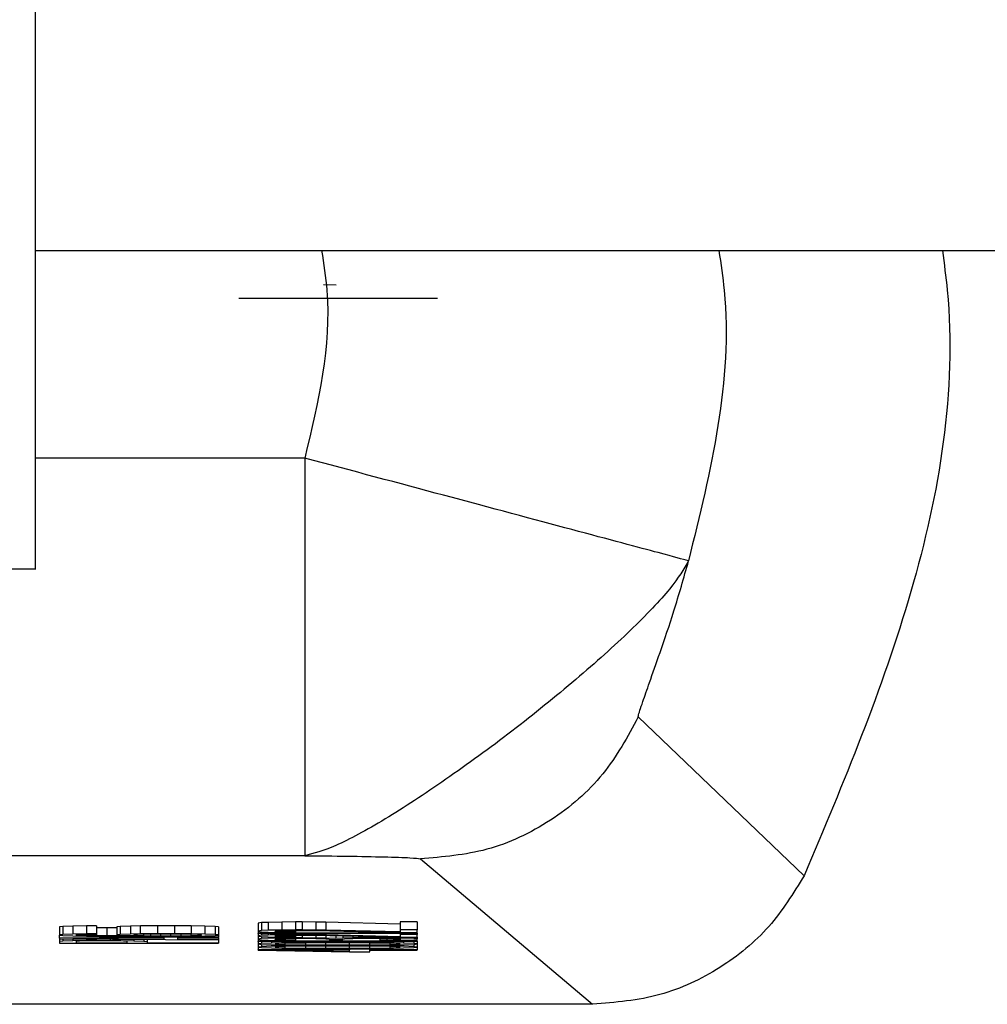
# Model space of a CAD drawing. Header units: inches. Extents: x 170 to 312, y 215 to 248.
# Tile 394 of 529: x 250.2452 to 250.2752, y 243.2266 to 243.2571. Entities that reach past the tile are written whole.
import ezdxf

# ---------------------------------------------------------------- set-up
doc = ezdxf.new("R2010")
doc.units = ezdxf.units.IN
doc.header["$LTSCALE"] = 0.25
doc.header["$MEASUREMENT"] = 0
doc.layers.add('MOTOR LH', color=7, linetype='Continuous')

msp = doc.modelspace()

# ---------------------------------------------------------------- linework, layer by layer
at = {"layer": 'MOTOR LH'}
for p, q in [((250.245719, 243.249959), (250.28018, 243.24996)), ((250.255034, 243.248889), (250.254641, 243.248901)), ((250.258175, 243.24848), (250.252024, 243.248479)), ((250.254064, 243.24354), (250.245732, 243.24354)), ((250.254064, 243.24354), (250.254065, 243.23124)), ((250.243819, 243.240116), (250.245744, 243.240117)), ((250.26952, 243.230623), (250.264387, 243.235532)), ((250.254065, 243.23124), (250.215253, 243.23124)), ((250.257644, 243.231146), (250.262971, 243.226645)), ((250.253773, 243.229192), (250.253355, 243.229189)), ((250.253983, 243.229192), (250.253773, 243.229192)), ((250.253773, 243.229192), (250.253773, 243.228946)), ((250.254402, 243.229189), (250.253983, 243.229192)), ((250.253983, 243.229192), (250.253983, 243.228946)), ((250.257543, 243.229192), (250.257019, 243.229192)), ((250.257019, 243.229192), (250.257019, 243.228946)), ((250.257543, 243.229192), (250.257543, 243.228946)), ((250.246575, 243.22905), (250.24647, 243.229039)), ((250.24647, 243.229039), (250.24647, 243.228793)), ((250.246889, 243.229062), (250.246575, 243.22905)), ((250.246575, 243.22905), (250.246575, 243.228804)), ((250.247308, 243.229069), (250.246889, 243.229062)), ((250.246889, 243.229062), (250.246889, 243.228816)), ((250.247622, 243.229071), (250.247308, 243.229069)), ((250.247308, 243.229069), (250.247308, 243.228823)), ((250.247622, 243.229071), (250.247622, 243.228825)), ((250.247936, 243.229007), (250.247622, 243.229009)), ((250.24825, 243.229006), (250.247936, 243.229007)), ((250.247936, 243.229007), (250.247936, 243.228761)), ((250.248355, 243.229053), (250.24825, 243.229041)), ((250.24825, 243.229041), (250.24825, 243.228795)), ((250.248669, 243.229064), (250.248355, 243.229053)), ((250.248355, 243.229053), (250.248355, 243.228807)), ((250.248983, 243.229071), (250.248669, 243.229064)), ((250.248669, 243.229064), (250.248669, 243.228818)), ((250.249507, 243.229075), (250.248983, 243.229071)), ((250.248983, 243.228825), (250.248983, 243.229071)), ((250.25003, 243.229075), (250.249507, 243.229075)), ((250.249507, 243.229075), (250.249507, 243.228829)), ((250.250554, 243.229071), (250.25003, 243.229075)), ((250.25003, 243.229075), (250.25003, 243.228829)), ((250.250972, 243.229064), (250.250554, 243.229071)), ((250.250554, 243.229071), (250.250554, 243.228825)), ((250.251287, 243.229053), (250.250972, 243.229064)), ((250.250972, 243.229064), (250.250972, 243.228818)), ((250.251391, 243.229041), (250.251287, 243.229053)), ((250.251287, 243.229053), (250.251287, 243.228807)), ((250.251391, 243.229041), (250.251391, 243.228795)), ((250.252726, 243.229171), (250.252622, 243.229157)), ((250.252622, 243.229157), (250.252622, 243.228911)), ((250.252726, 243.228925), (250.252622, 243.228911)), ((250.252622, 243.228911), (250.252622, 243.228902)), ((250.252622, 243.228902), (250.252726, 243.228886)), ((250.252622, 243.228902), (250.252622, 243.228845)), ((250.252936, 243.22918), (250.252726, 243.229171)), ((250.252726, 243.229171), (250.252726, 243.228925)), ((250.252936, 243.228934), (250.252726, 243.228925)), ((250.253355, 243.229189), (250.252936, 243.22918)), ((250.252936, 243.22918), (250.252936, 243.228934)), ((250.253355, 243.228943), (250.252936, 243.228934)), ((250.253145, 243.228909), (250.25325, 243.228921)), ((250.253145, 243.2289), (250.253145, 243.228909)), ((250.25325, 243.228889), (250.253145, 243.2289)), ((250.25325, 243.228921), (250.253459, 243.228927)), ((250.25325, 243.228921), (250.25325, 243.228889)), ((250.253459, 243.228882), (250.25325, 243.228889)), ((250.253355, 243.229189), (250.253355, 243.228943)), ((250.253773, 243.228946), (250.253355, 243.228943)), ((250.253459, 243.228927), (250.253773, 243.228932)), ((250.253459, 243.228927), (250.253459, 243.228882)), ((250.253983, 243.228946), (250.253773, 243.228946)), ((250.253773, 243.228932), (250.253983, 243.228932)), ((250.253773, 243.228932), (250.253773, 243.228877)), ((250.254402, 243.228943), (250.253983, 243.228946)), ((250.253983, 243.228932), (250.254402, 243.228927)), ((250.254716, 243.229185), (250.254402, 243.229189)), ((250.254402, 243.229189), (250.254402, 243.228943)), ((250.254716, 243.228939), (250.254402, 243.228943)), ((250.254402, 243.228927), (250.257019, 243.228864)), ((250.257019, 243.229128), (250.254716, 243.229185)), ((250.254716, 243.229185), (250.254716, 243.228939)), ((250.257019, 243.228882), (250.254716, 243.228939)), ((250.257543, 243.228946), (250.257019, 243.228946)), ((250.257019, 243.228946), (250.257019, 243.228882)), ((250.257543, 243.228864), (250.257543, 243.228946)), ((250.246575, 243.228804), (250.24647, 243.228793)), ((250.24647, 243.228793), (250.24647, 243.228784)), ((250.24647, 243.228784), (250.246575, 243.228772)), ((250.24647, 243.228693), (250.24647, 243.228784)), ((250.251391, 243.228729), (250.24647, 243.228693)), ((250.24647, 243.228693), (250.24647, 243.228675)), ((250.24647, 243.228675), (250.251391, 243.228638)), ((250.24647, 243.228675), (250.24647, 243.22859)), ((250.246575, 243.228602), (250.24647, 243.22859)), ((250.24647, 243.22859), (250.24647, 243.228536)), ((250.246889, 243.228816), (250.246575, 243.228804)), ((250.246575, 243.228772), (250.246889, 243.228761)), ((250.246575, 243.228674), (250.246575, 243.228602)), ((250.246889, 243.228611), (250.246575, 243.228602)), ((250.247308, 243.228823), (250.246889, 243.228816)), ((250.246889, 243.228761), (250.247308, 243.228754)), ((250.249716, 243.228704), (250.246889, 243.228684)), ((250.246889, 243.228684), (250.249716, 243.228663)), ((250.246889, 243.228671), (250.246889, 243.228611)), ((250.247308, 243.228618), (250.246889, 243.228611)), ((250.246994, 243.228795), (250.247098, 243.228802)), ((250.246994, 243.228782), (250.246994, 243.228795)), ((250.247098, 243.228775), (250.246994, 243.228782)), ((250.247098, 243.228599), (250.246994, 243.228593)), ((250.246994, 243.228593), (250.246994, 243.228549)), ((250.247098, 243.228802), (250.247308, 243.228809)), ((250.247098, 243.228802), (250.247098, 243.228775)), ((250.247308, 243.228768), (250.247098, 243.228775)), ((250.247308, 243.228604), (250.247098, 243.228599)), ((250.247622, 243.228825), (250.247308, 243.228823)), ((250.247308, 243.228809), (250.247622, 243.228813)), ((250.247308, 243.228809), (250.247308, 243.228768)), ((250.247622, 243.228763), (250.247308, 243.228768)), ((250.247308, 243.228754), (250.247831, 243.22875)), ((250.247308, 243.228668), (250.247308, 243.228618)), ((250.247622, 243.22862), (250.247308, 243.228618)), ((250.247622, 243.228606), (250.247308, 243.228604)), ((250.247622, 243.228813), (250.247622, 243.228825)), ((250.247622, 243.228813), (250.247622, 243.228763)), ((250.247936, 243.228761), (250.247622, 243.228763)), ((250.247622, 243.22862), (250.247622, 243.228666)), ((250.247622, 243.22862), (250.248041, 243.22862)), ((250.247936, 243.228606), (250.247622, 243.228606)), ((250.247831, 243.22875), (250.248564, 243.228747)), ((250.248564, 243.228759), (250.247936, 243.228761)), ((250.24825, 243.228604), (250.247936, 243.228606)), ((250.248041, 243.228663), (250.248041, 243.22862)), ((250.248041, 243.22862), (250.248355, 243.228618)), ((250.248355, 243.228807), (250.24825, 243.228795)), ((250.24825, 243.228795), (250.24825, 243.228784)), ((250.24825, 243.228784), (250.248355, 243.228772)), ((250.248459, 243.228599), (250.24825, 243.228604)), ((250.248669, 243.228818), (250.248355, 243.228807)), ((250.248355, 243.228772), (250.248774, 243.228759)), ((250.248355, 243.228661), (250.248355, 243.228618)), ((250.248355, 243.228618), (250.248774, 243.228611)), ((250.248564, 243.228593), (250.248459, 243.228599)), ((250.248564, 243.228766), (250.248564, 243.228759)), ((250.248774, 243.228759), (250.248564, 243.228759)), ((250.248564, 243.228747), (250.249297, 243.228747)), ((250.248564, 243.228549), (250.248564, 243.228593)), ((250.248983, 243.228825), (250.248669, 243.228818)), ((250.248878, 243.228804), (250.248774, 243.228798)), ((250.248774, 243.228798), (250.248774, 243.228782)), ((250.248774, 243.228782), (250.248878, 243.228775)), ((250.248774, 243.228658), (250.248774, 243.228611)), ((250.248774, 243.228611), (250.249088, 243.228602)), ((250.249088, 243.228811), (250.248878, 243.228804)), ((250.248878, 243.228775), (250.248878, 243.228804)), ((250.248878, 243.228775), (250.249088, 243.228768)), ((250.249507, 243.228829), (250.248983, 243.228825)), ((250.249297, 243.228816), (250.249088, 243.228811)), ((250.249088, 243.228768), (250.249088, 243.228811)), ((250.249088, 243.228768), (250.249297, 243.228763)), ((250.249088, 243.228655), (250.249088, 243.228602)), ((250.249088, 243.228602), (250.249192, 243.22859)), ((250.249192, 243.228654), (250.249192, 243.22859)), ((250.249192, 243.22859), (250.249192, 243.228549)), ((250.249611, 243.228818), (250.249297, 243.228816)), ((250.249297, 243.228763), (250.249297, 243.228816)), ((250.249297, 243.228763), (250.249611, 243.228761)), ((250.249297, 243.228747), (250.25003, 243.22875)), ((250.25003, 243.228829), (250.249507, 243.228829)), ((250.249925, 243.228818), (250.249611, 243.228818)), ((250.249611, 243.228761), (250.249611, 243.228818)), ((250.249611, 243.228761), (250.249925, 243.228761)), ((250.249716, 243.228663), (250.249716, 243.228704)), ((250.250239, 243.228816), (250.249925, 243.228818)), ((250.249925, 243.228761), (250.249925, 243.228818)), ((250.249925, 243.228761), (250.250239, 243.228763)), ((250.250554, 243.228825), (250.25003, 243.228829)), ((250.25003, 243.22875), (250.250554, 243.228754)), ((250.250135, 243.228706), (250.251391, 243.228716)), ((250.250135, 243.228661), (250.250135, 243.228706)), ((250.251391, 243.228652), (250.250135, 243.228661)), ((250.250554, 243.228811), (250.250239, 243.228816)), ((250.250239, 243.228763), (250.250239, 243.228816)), ((250.250239, 243.228763), (250.250554, 243.228768)), ((250.250972, 243.228818), (250.250554, 243.228825)), ((250.250763, 243.228804), (250.250554, 243.228811)), ((250.250554, 243.228768), (250.250554, 243.228811)), ((250.250554, 243.228768), (250.250763, 243.228775)), ((250.250554, 243.228754), (250.250972, 243.228761)), ((250.250868, 243.228798), (250.250763, 243.228804)), ((250.250763, 243.228775), (250.250763, 243.228804)), ((250.250763, 243.228775), (250.250868, 243.228782)), ((250.250868, 243.228782), (250.250868, 243.228798)), ((250.251287, 243.228807), (250.250972, 243.228818)), ((250.250972, 243.228761), (250.251287, 243.228773)), ((250.251391, 243.228795), (250.251287, 243.228807)), ((250.251287, 243.228773), (250.251391, 243.228784)), ((250.251391, 243.228784), (250.251391, 243.228795)), ((250.251391, 243.228784), (250.251391, 243.228729)), ((250.251391, 243.228716), (250.251391, 243.228729)), ((250.251391, 243.228716), (250.251391, 243.228652)), ((250.251391, 243.228638), (250.251391, 243.228652)), ((250.251391, 243.228638), (250.251391, 243.228549)), ((250.257543, 243.228845), (250.252622, 243.228845)), ((250.252622, 243.228832), (250.252622, 243.228845)), ((250.253355, 243.228818), (250.252622, 243.228832)), ((250.252622, 243.228832), (250.252622, 243.228766)), ((250.252726, 243.228779), (250.252622, 243.228766)), ((250.252622, 243.228766), (250.252622, 243.228757)), ((250.252622, 243.228757), (250.252726, 243.228741)), ((250.252622, 243.228757), (250.252622, 243.228661)), ((250.252726, 243.228677), (250.252622, 243.228661)), ((250.252622, 243.228661), (250.252622, 243.228656)), ((250.252622, 243.228656), (250.252726, 243.228641)), ((250.252622, 243.228656), (250.252622, 243.2286)), ((250.252622, 243.228586), (250.252622, 243.2286)), ((250.257543, 243.2286), (250.252622, 243.2286)), ((250.253355, 243.228572), (250.252622, 243.228586)), ((250.252622, 243.228586), (250.252622, 243.228513)), ((250.252726, 243.228886), (250.252936, 243.228877)), ((250.252726, 243.22883), (250.252726, 243.228779)), ((250.252936, 243.228788), (250.252726, 243.228779)), ((250.252726, 243.228741), (250.252936, 243.228732)), ((250.252726, 243.228741), (250.252726, 243.228677)), ((250.252936, 243.228686), (250.252726, 243.228677)), ((250.252726, 243.228641), (250.252936, 243.228631)), ((250.252726, 243.228584), (250.252726, 243.228527)), ((250.252936, 243.228877), (250.253355, 243.228868)), ((250.252936, 243.228826), (250.252936, 243.228788)), ((250.253355, 243.228798), (250.252936, 243.228788)), ((250.252936, 243.228732), (250.253355, 243.228722)), ((250.252936, 243.228732), (250.252936, 243.228686)), ((250.253355, 243.228695), (250.252936, 243.228686)), ((250.252936, 243.228631), (250.253355, 243.228622)), ((250.253145, 243.228763), (250.25325, 243.228775)), ((250.253145, 243.228754), (250.253145, 243.228763)), ((250.25325, 243.228743), (250.253145, 243.228754)), ((250.253145, 243.228663), (250.25325, 243.228675)), ((250.253145, 243.228654), (250.253145, 243.228663)), ((250.25325, 243.228643), (250.253145, 243.228654)), ((250.25325, 243.228775), (250.253459, 243.228782)), ((250.25325, 243.228775), (250.25325, 243.228743)), ((250.253459, 243.228736), (250.25325, 243.228743)), ((250.25325, 243.228675), (250.253459, 243.228682)), ((250.25325, 243.228675), (250.25325, 243.228643)), ((250.253459, 243.228636), (250.25325, 243.228643)), ((250.253355, 243.228868), (250.253773, 243.228866)), ((250.254192, 243.228818), (250.253355, 243.228818)), ((250.253355, 243.228818), (250.253355, 243.228798)), ((250.253773, 243.2288), (250.253355, 243.228798)), ((250.253355, 243.228722), (250.253773, 243.22872)), ((250.253355, 243.228722), (250.253355, 243.228695)), ((250.253773, 243.228697), (250.253355, 243.228695)), ((250.253355, 243.228622), (250.253773, 243.22862)), ((250.253773, 243.228877), (250.253459, 243.228882)), ((250.257543, 243.228832), (250.253459, 243.228832)), ((250.253459, 243.228832), (250.254192, 243.228818)), ((250.253459, 243.228782), (250.253773, 243.228786)), ((250.253459, 243.228782), (250.253459, 243.228736)), ((250.253773, 243.228732), (250.253459, 243.228736)), ((250.253459, 243.228682), (250.253773, 243.228686)), ((250.253459, 243.228682), (250.253459, 243.228636)), ((250.253773, 243.228631), (250.253459, 243.228636)), ((250.257543, 243.228586), (250.253459, 243.228586)), ((250.253459, 243.228586), (250.254192, 243.228572)), ((250.253773, 243.228866), (250.253773, 243.228877)), ((250.253773, 243.228818), (250.253773, 243.2288)), ((250.253983, 243.2288), (250.253773, 243.2288)), ((250.253773, 243.228786), (250.253983, 243.228786)), ((250.253773, 243.228786), (250.253773, 243.228732)), ((250.253773, 243.22872), (250.253773, 243.228732)), ((250.253773, 243.22872), (250.253773, 243.228697)), ((250.253983, 243.228697), (250.253773, 243.228697)), ((250.253773, 243.228686), (250.253983, 243.228686)), ((250.253773, 243.228686), (250.253773, 243.228631)), ((250.253773, 243.22862), (250.253773, 243.228631)), ((250.253983, 243.228818), (250.253983, 243.2288)), ((250.254402, 243.228798), (250.253983, 243.2288)), ((250.253983, 243.228786), (250.254402, 243.228782)), ((250.253983, 243.228786), (250.253983, 243.228697)), ((250.254402, 243.228695), (250.253983, 243.228697)), ((250.253983, 243.228686), (250.254402, 243.228682)), ((250.254192, 243.228832), (250.254192, 243.228818)), ((250.254192, 243.228586), (250.254192, 243.228572)), ((250.254402, 243.228832), (250.254402, 243.228798)), ((250.254716, 243.228793), (250.254402, 243.228798)), ((250.254402, 243.228782), (250.257019, 243.228718)), ((250.254402, 243.228782), (250.254402, 243.228695)), ((250.254716, 243.228691), (250.254402, 243.228695)), ((250.254402, 243.228682), (250.254611, 243.228677)), ((250.254611, 243.228677), (250.25482, 243.228663)), ((250.254611, 243.228586), (250.254611, 243.228554)), ((250.254716, 243.228832), (250.254716, 243.228793)), ((250.257019, 243.228736), (250.254716, 243.228793)), ((250.254716, 243.228774), (250.254716, 243.228691)), ((250.25503, 243.228682), (250.254716, 243.228691)), ((250.25482, 243.228663), (250.25482, 243.228654)), ((250.25482, 243.228654), (250.255239, 243.228654)), ((250.25503, 243.228766), (250.25503, 243.228682)), ((250.255239, 243.228693), (250.25503, 243.228682)), ((250.255239, 243.228761), (250.255239, 243.228693)), ((250.255553, 243.228697), (250.255239, 243.228693)), ((250.255239, 243.228663), (250.255344, 243.228677)), ((250.255239, 243.228654), (250.255239, 243.228663)), ((250.255344, 243.228677), (250.255553, 243.228684)), ((250.255553, 243.228754), (250.255553, 243.228697)), ((250.255972, 243.2287), (250.255553, 243.228697)), ((250.255553, 243.228684), (250.255972, 243.228688)), ((250.255553, 243.228586), (250.255553, 243.228554)), ((250.255972, 243.228743), (250.255972, 243.2287)), ((250.256391, 243.2287), (250.255972, 243.2287)), ((250.255972, 243.228688), (250.256391, 243.228688)), ((250.256077, 243.228586), (250.256077, 243.228552)), ((250.256391, 243.228733), (250.256391, 243.2287)), ((250.256705, 243.228697), (250.256391, 243.2287)), ((250.256391, 243.228688), (250.2566, 243.228686)), ((250.256391, 243.228688), (250.256391, 243.228629)), ((250.2566, 243.228631), (250.256391, 243.228629)), ((250.256391, 243.228629), (250.256391, 243.228618)), ((250.256391, 243.228618), (250.256705, 243.22862)), ((250.256391, 243.228586), (250.256391, 243.22855)), ((250.2566, 243.228686), (250.25681, 243.228682)), ((250.2566, 243.228686), (250.2566, 243.228631)), ((250.25681, 243.228636), (250.2566, 243.228631)), ((250.256705, 243.228726), (250.256705, 243.228697)), ((250.257019, 243.228693), (250.256705, 243.228697)), ((250.256705, 243.22862), (250.257019, 243.228625)), ((250.25681, 243.228682), (250.256915, 243.228677)), ((250.25681, 243.228682), (250.25681, 243.228636)), ((250.256915, 243.228641), (250.25681, 243.228636)), ((250.25681, 243.228586), (250.25681, 243.228545)), ((250.256915, 243.228677), (250.257019, 243.228666)), ((250.256915, 243.228677), (250.256915, 243.228641)), ((250.257019, 243.228652), (250.256915, 243.228641)), ((250.257019, 243.228864), (250.257543, 243.228864)), ((250.257019, 243.228832), (250.257019, 243.2288)), ((250.257543, 243.2288), (250.257019, 243.2288)), ((250.257019, 243.2288), (250.257019, 243.228736)), ((250.257019, 243.228718), (250.257543, 243.228718)), ((250.257019, 243.228693), (250.257019, 243.228718)), ((250.257229, 243.228686), (250.257019, 243.228693)), ((250.257019, 243.228666), (250.257019, 243.228652)), ((250.257019, 243.228625), (250.257229, 243.228631)), ((250.257124, 243.228586), (250.257124, 243.228538)), ((250.257229, 243.228718), (250.257229, 243.228686)), ((250.257438, 243.228677), (250.257229, 243.228686)), ((250.257229, 243.228631), (250.257438, 243.228641)), ((250.257438, 243.228718), (250.257438, 243.228677)), ((250.257543, 243.228668), (250.257438, 243.228677)), ((250.257438, 243.228641), (250.257543, 243.22865)), ((250.257438, 243.228586), (250.257438, 243.228527)), ((250.257543, 243.228845), (250.257543, 243.228864)), ((250.257543, 243.228845), (250.257543, 243.228832)), ((250.257543, 243.228832), (250.257543, 243.2288)), ((250.257543, 243.228718), (250.257543, 243.2288)), ((250.257543, 243.228718), (250.257543, 243.228668)), ((250.257543, 243.22865), (250.257543, 243.228668)), ((250.257543, 243.2286), (250.257543, 243.22865)), ((250.257543, 243.2286), (250.257543, 243.228586)), ((250.257543, 243.228586), (250.257543, 243.228513)), ((250.24647, 243.228536), (250.251391, 243.228536)), ((250.246994, 243.228549), (250.248564, 243.228549)), ((250.249192, 243.228549), (250.251391, 243.228549)), ((250.251391, 243.228549), (250.251391, 243.228536)), ((250.252726, 243.228527), (250.252622, 243.228513)), ((250.252622, 243.228513), (250.252726, 243.228499)), ((250.252622, 243.228513), (250.252622, 243.228413)), ((250.252726, 243.228427), (250.252622, 243.228413)), ((250.252622, 243.228413), (250.252726, 243.228399)), ((250.252622, 243.228413), (250.252622, 243.228331)), ((250.252622, 243.228317), (250.252622, 243.228331)), ((250.255449, 243.228331), (250.252622, 243.228331)), ((250.252622, 243.228317), (250.255449, 243.228263)), ((250.25304, 243.228538), (250.252726, 243.228527)), ((250.252726, 243.228499), (250.25304, 243.228488)), ((250.252726, 243.228499), (250.252726, 243.228427)), ((250.25304, 243.228438), (250.252726, 243.228427)), ((250.252726, 243.228399), (250.25304, 243.228388)), ((250.25304, 243.228578), (250.25304, 243.228538)), ((250.253355, 243.228545), (250.25304, 243.228538)), ((250.25304, 243.228488), (250.253355, 243.228481)), ((250.25304, 243.228488), (250.25304, 243.228438)), ((250.253355, 243.228445), (250.25304, 243.228438)), ((250.25304, 243.228388), (250.253355, 243.228381)), ((250.25325, 243.228524), (250.253145, 243.228513)), ((250.253145, 243.228513), (250.25325, 243.228502)), ((250.25325, 243.228424), (250.253145, 243.228413)), ((250.253145, 243.228413), (250.25325, 243.228402)), ((250.253459, 243.228531), (250.25325, 243.228524)), ((250.25325, 243.228502), (250.25325, 243.228524)), ((250.25325, 243.228502), (250.253459, 243.228495)), ((250.253459, 243.228431), (250.25325, 243.228424)), ((250.25325, 243.228402), (250.25325, 243.228424)), ((250.25325, 243.228402), (250.253459, 243.228395)), ((250.254192, 243.228572), (250.253355, 243.228572)), ((250.253355, 243.228572), (250.253355, 243.228545)), ((250.253773, 243.228549), (250.253355, 243.228545)), ((250.253355, 243.228481), (250.253773, 243.228477)), ((250.253355, 243.228481), (250.253355, 243.228445)), ((250.253773, 243.228449), (250.253355, 243.228445)), ((250.253355, 243.228381), (250.253773, 243.228376)), ((250.254087, 243.22854), (250.253459, 243.228531)), ((250.253459, 243.228495), (250.253459, 243.228531)), ((250.253459, 243.228495), (250.254087, 243.228486)), ((250.254087, 243.22844), (250.253459, 243.228431)), ((250.253459, 243.228395), (250.253459, 243.228431)), ((250.253459, 243.228395), (250.254087, 243.228386)), ((250.255449, 243.228317), (250.253459, 243.228317)), ((250.253459, 243.228317), (250.255449, 243.228279)), ((250.253773, 243.228572), (250.253773, 243.228549)), ((250.254087, 243.228552), (250.253773, 243.228549)), ((250.253773, 243.228477), (250.254087, 243.228474)), ((250.253773, 243.228477), (250.253773, 243.228449)), ((250.254087, 243.228452), (250.253773, 243.228449)), ((250.253773, 243.228376), (250.254087, 243.228374)), ((250.254087, 243.228572), (250.254087, 243.228552)), ((250.254611, 243.228554), (250.254087, 243.228552)), ((250.254716, 243.228543), (250.254087, 243.22854)), ((250.254087, 243.22854), (250.254087, 243.228486)), ((250.254087, 243.228486), (250.254716, 243.228483)), ((250.254087, 243.228474), (250.254611, 243.228472)), ((250.254087, 243.228474), (250.254087, 243.228452)), ((250.254611, 243.228454), (250.254087, 243.228452)), ((250.254716, 243.228443), (250.254087, 243.22844)), ((250.254087, 243.22844), (250.254087, 243.228386)), ((250.254087, 243.228386), (250.254716, 243.228383)), ((250.254087, 243.228374), (250.254611, 243.228372)), ((250.255553, 243.228554), (250.254611, 243.228554)), ((250.254611, 243.228472), (250.255553, 243.228472)), ((250.254611, 243.228472), (250.254611, 243.228454)), ((250.255553, 243.228454), (250.254611, 243.228454)), ((250.254611, 243.228372), (250.255553, 243.228372)), ((250.255449, 243.228543), (250.254716, 243.228543)), ((250.254716, 243.228483), (250.254716, 243.228543)), ((250.254716, 243.228483), (250.255449, 243.228483)), ((250.255449, 243.228443), (250.254716, 243.228443)), ((250.254716, 243.228383), (250.254716, 243.228443)), ((250.254716, 243.228383), (250.255449, 243.228383)), ((250.256077, 243.22854), (250.255449, 243.228543)), ((250.255449, 243.228483), (250.255449, 243.228543)), ((250.255449, 243.228483), (250.256077, 243.228486)), ((250.256077, 243.22844), (250.255449, 243.228443)), ((250.255449, 243.228383), (250.255449, 243.228443)), ((250.255449, 243.228383), (250.256077, 243.228386)), ((250.255449, 243.228372), (250.255449, 243.228354)), ((250.255449, 243.228354), (250.255449, 243.228331)), ((250.256077, 243.228354), (250.255449, 243.228354)), ((250.255449, 243.228279), (250.255449, 243.228317)), ((250.256077, 243.228552), (250.255553, 243.228554)), ((250.255553, 243.228472), (250.256077, 243.228474)), ((250.255553, 243.228472), (250.255553, 243.228454)), ((250.256077, 243.228452), (250.255553, 243.228454)), ((250.255553, 243.228372), (250.256077, 243.228374)), ((250.256391, 243.22855), (250.256077, 243.228552)), ((250.256705, 243.228531), (250.256077, 243.22854)), ((250.256077, 243.228486), (250.256077, 243.22854)), ((250.256077, 243.228486), (250.256705, 243.228495)), ((250.256077, 243.228474), (250.256391, 243.228477)), ((250.256077, 243.228474), (250.256077, 243.228452)), ((250.256391, 243.228449), (250.256077, 243.228452)), ((250.256705, 243.228431), (250.256077, 243.22844)), ((250.256077, 243.228386), (250.256077, 243.22844)), ((250.256077, 243.228386), (250.256705, 243.228395)), ((250.256077, 243.228374), (250.256391, 243.228377)), ((250.256077, 243.228374), (250.256077, 243.228354)), ((250.256077, 243.228331), (250.256077, 243.228354)), ((250.257543, 243.228331), (250.256077, 243.228331)), ((250.256077, 243.228317), (250.257543, 243.228317)), ((250.256077, 243.228263), (250.256077, 243.228317)), ((250.25681, 243.228545), (250.256391, 243.22855)), ((250.256391, 243.228477), (250.25681, 243.228481)), ((250.256391, 243.228477), (250.256391, 243.228449)), ((250.25681, 243.228445), (250.256391, 243.228449)), ((250.256391, 243.228377), (250.25681, 243.228381)), ((250.256915, 243.228524), (250.256705, 243.228531)), ((250.256705, 243.228495), (250.256705, 243.228531)), ((250.256705, 243.228495), (250.256915, 243.228502)), ((250.256915, 243.228424), (250.256705, 243.228431)), ((250.256705, 243.228395), (250.256705, 243.228431)), ((250.256705, 243.228395), (250.256915, 243.228402)), ((250.257124, 243.228538), (250.25681, 243.228545)), ((250.25681, 243.228481), (250.257124, 243.228488)), ((250.25681, 243.228481), (250.25681, 243.228445)), ((250.257124, 243.228438), (250.25681, 243.228445)), ((250.25681, 243.228381), (250.257124, 243.228388)), ((250.257019, 243.228513), (250.256915, 243.228524)), ((250.256915, 243.228502), (250.256915, 243.228524)), ((250.256915, 243.228502), (250.257019, 243.228513)), ((250.257019, 243.228413), (250.256915, 243.228424)), ((250.256915, 243.228402), (250.256915, 243.228424)), ((250.256915, 243.228402), (250.257019, 243.228413)), ((250.257438, 243.228527), (250.257124, 243.228538)), ((250.257124, 243.228488), (250.257438, 243.228499)), ((250.257124, 243.228488), (250.257124, 243.228438)), ((250.257438, 243.228427), (250.257124, 243.228438)), ((250.257124, 243.228388), (250.257438, 243.228399)), ((250.257543, 243.228513), (250.257438, 243.228527)), ((250.257438, 243.228499), (250.257543, 243.228513)), ((250.257438, 243.228499), (250.257438, 243.228427)), ((250.257543, 243.228413), (250.257438, 243.228427)), ((250.257438, 243.228399), (250.257543, 243.228413)), ((250.257543, 243.228513), (250.257543, 243.228413)), ((250.257543, 243.228413), (250.257543, 243.228331)), ((250.257543, 243.228317), (250.257543, 243.228331)), ((250.255449, 243.228263), (250.256077, 243.228263)), ((250.262971, 243.226645), (250.206347, 243.226645))]:
    msp.add_line(p, q, dxfattribs=at)
for points, knots in [([(250.245732, 243.240117), (250.245732, 243.240421), (250.245732, 243.241028), (250.245732, 243.245988), (250.245731, 243.253574), (250.245731, 243.261043), (250.245731, 243.264778)], [0, 0, 0, 0, 0.249981, 0.499988, 0.749994, 1, 1, 1, 1]), ([(250.254586, 243.249959), (250.25465, 243.24955), (250.254985, 243.24741), (250.254476, 243.245271), (250.254064, 243.24354)], [0, 0, 0, 0, 0.191219, 1, 1, 1, 1]), ([(250.266881, 243.249959), (250.266942, 243.24955), (250.267419, 243.246352), (250.266628, 243.243153), (250.265939, 243.240363)], [0, 0, 0, 0, 0.127879, 1, 1, 1, 1]), ([(250.273797, 243.249959), (250.273851, 243.249552), (250.274316, 243.24604), (250.273156, 243.239263), (250.270732, 243.233503), (250.26952, 243.230623)], [0, 0, 0, 0, 0.061606, 0.530789, 1, 1, 1, 1]), ([(250.265943, 243.240362), (250.265736, 243.240418), (250.265305, 243.240533), (250.262528, 243.241276), (250.258577, 243.242333), (250.25553, 243.243148), (250.254064, 243.24354)], [0, 0, 0, 0, 0.240534, 0.5, 0.759466, 1, 1, 1, 1]), ([(250.265943, 243.240362), (250.265791, 243.240103), (250.265486, 243.239584), (250.264214, 243.238238), (250.2625, 243.23671), (250.260491, 243.235076), (250.258398, 243.233562), (250.256506, 243.232313), (250.254903, 243.231454), (250.254344, 243.231311), (250.254065, 243.23124)], [0, 0, 0, 0, 0.124949, 0.250121, 0.375074, 0.500105, 0.625053, 0.749996, 0.875042, 1, 1, 1, 1]), ([(250.264387, 243.235532), (250.264387, 243.235532), (250.264387, 243.235532), (250.264387, 243.235532), (250.264387, 243.235532), (250.264387, 243.235532), (250.264387, 243.235533), (250.264386, 243.235534), (250.264384, 243.23554), (250.264391, 243.235602), (250.264497, 243.235925), (250.264747, 243.236633), (250.265078, 243.237575), (250.265508, 243.238833), (250.265794, 243.239837), (250.265943, 243.240362)], [0, 0, 0, 0, 0.000008, 0.000022, 0.000073, 0.000262, 0.000983, 0.003803, 0.014919, 0.058685, 0.232591, 0.370405, 0.548173, 0.763622, 1, 1, 1, 1]), ([(250.264387, 243.235532), (250.264053, 243.23492), (250.263371, 243.233671), (250.261717, 243.232261), (250.259757, 243.23132), (250.258338, 243.231203), (250.257644, 243.231146)], [0, 0, 0, 0, 0.24474, 0.5, 0.75526, 1, 1, 1, 1]), ([(250.254065, 243.23124), (250.254517, 243.231236), (250.255442, 243.231228), (250.256547, 243.231206), (250.257413, 243.231178), (250.257568, 243.231157), (250.257644, 243.231146)], [0, 0, 0, 0, 0.24604, 0.503023, 0.757187, 1, 1, 1, 1]), ([(250.26952, 243.230623), (250.269182, 243.230078), (250.268496, 243.228969), (250.266938, 243.227707), (250.265063, 243.226818), (250.263676, 243.226704), (250.262971, 243.226645)], [0, 0, 0, 0, 0.237934, 0.483967, 0.738018, 1, 1, 1, 1])]:
    msp.add_open_spline(points, degree=3, knots=knots, dxfattribs=at)

doc.saveas('drawing.dxf')
